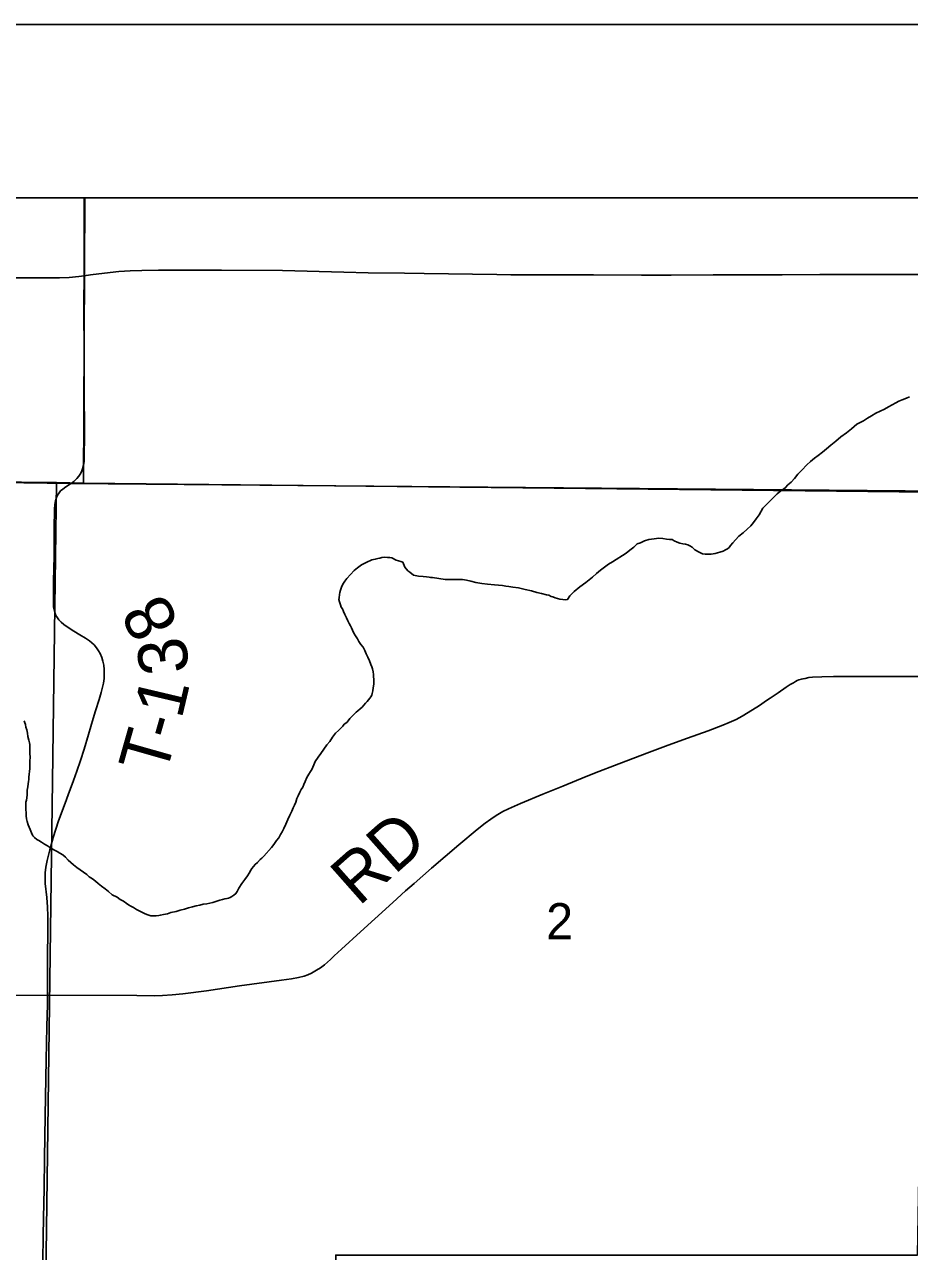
# Model space of a CAD drawing. Extents: x 2.4 to 73.1, y 4.5 to 25.6.
# Drawn here: x 32.531 to 33.042, y 24.177 to 24.885 of the extents above; entities that cross this region are included whole.
import ezdxf

# ---------------------------------------------------------------- set-up
doc = ezdxf.new("R2010")
doc.units = 0
for name, color, linetype in [('GM_X_Interchange_Ramps', 7, 'Continuous'), ('GM_X_Minor_River', 7, 'Continuous'), ('GM_X_Section', 7, 'Continuous'), ('GM_X_Section_Text', 7, 'Continuous'), ('GM_X_Township', 7, 'Continuous'), ('GM_X_Township_Road', 7, 'Continuous'), ('GM_X_Township_Road_Text', 7, 'Continuous'), ('GM_X_US_Shield', 7, 'Continuous'), ('SH_Cut_Line', 7, 'Continuous'), ('SH_Data', 7, 'Continuous')]:
    doc.layers.add(name, color=color, linetype=linetype)

msp = doc.modelspace()

# ---------------------------------------------------------------- linework, layer by layer
at = {"layer": 'GM_X_Interchange_Ramps'}
for points in [[(33.56842, 24.78522), (30.58809, 24.78522)], [(31.98445, 24.62952), (32.00217, 24.62913), (32.02643, 24.62856), (32.02954, 24.62867), (32.03098, 24.62886), (32.03133, 24.62893), (32.06342, 24.62732), (32.55765, 24.6202), (33.06152, 24.61568)]]:
    msp.add_lwpolyline(points, dxfattribs=at)
at = {"layer": 'GM_X_Minor_River'}
for points in [[(33.02028, 24.65935), (33.02279, 24.66081), (33.02528, 24.66188), (33.02779, 24.66315), (33.0301, 24.66442), (33.03222, 24.6657), (33.03433, 24.66678), (33.03607, 24.66769), (33.03799, 24.66859), (33.04048, 24.66948), (33.04221, 24.67019)], [(32.79185, 24.56295), (32.79525, 24.56248), (32.79847, 24.56202), (32.80264, 24.56173), (32.80491, 24.56148), (32.80719, 24.56123), (32.80908, 24.56099), (32.81078, 24.56076), (32.81324, 24.56032), (32.81646, 24.55986), (32.82024, 24.559), (32.82383, 24.55815), (32.82703, 24.55731), (32.82968, 24.55667), (32.8325, 24.55584), (32.83402, 24.55562), (32.83533, 24.55501), (32.83628, 24.5548), (32.83759, 24.5542), (32.84023, 24.55337), (32.84383, 24.55309), (32.84479, 24.55325), (32.84598, 24.55531), (32.84851, 24.55772), (32.8518, 24.56048), (32.85529, 24.56305), (32.85916, 24.56618), (32.86149, 24.56822), (32.86382, 24.57006), (32.86615, 24.5719), (32.86847, 24.57355), (32.87078, 24.57501), (32.8785, 24.57994), (32.88063, 24.5816), (32.88296, 24.58344), (32.8849, 24.58529), (32.88682, 24.586), (32.88913, 24.58708), (32.89161, 24.58777), (32.89467, 24.58827), (32.89752, 24.58857), (32.8998, 24.58833), (32.90188, 24.58809), (32.90358, 24.58785), (32.9051, 24.58781), (32.90622, 24.58703), (32.9081, 24.58622), (32.90961, 24.5858), (32.91131, 24.58538), (32.91282, 24.58515), (32.91414, 24.58474), (32.91526, 24.58414), (32.91676, 24.58334), (32.91825, 24.58178), (32.92068, 24.58058), (32.92256, 24.57959), (32.92426, 24.57935), (32.92521, 24.57933), (32.92635, 24.5793), (32.92768, 24.57946), (32.92997, 24.57978), (32.93265, 24.58047), (32.93457, 24.58118), (32.93591, 24.58191), (32.93707, 24.58245), (32.93803, 24.58318), (32.93882, 24.5843), (32.94019, 24.58598), (32.94175, 24.58765), (32.9437, 24.58969), (32.94603, 24.59172), (32.94836, 24.59375), (32.9505, 24.59578), (32.95207, 24.59764), (32.95364, 24.59969), (32.95541, 24.60211), (32.95741, 24.60586), (32.96578, 24.6142), (32.96791, 24.61585), (32.96946, 24.61695), (32.97062, 24.61787), (32.97199, 24.61936), (32.97374, 24.62102), (32.97569, 24.62306), (32.97765, 24.62548), (32.97999, 24.62789), (32.98292, 24.63105), (32.98505, 24.63289), (32.98738, 24.63473), (32.98951, 24.63639), (32.99183, 24.63823), (32.99416, 24.64026), (32.99668, 24.64228), (32.99959, 24.64468), (33.0025, 24.64707), (33.00579, 24.64946), (33.00869, 24.65167), (33.0118, 24.65444), (33.01565, 24.65643), (33.01797, 24.65789), (33.02028, 24.65935)], [(32.70239, 24.46436), (32.70397, 24.46679), (32.70574, 24.46922), (32.7075, 24.47126), (32.70908, 24.47369), (32.71084, 24.47593), (32.71259, 24.47759), (32.71377, 24.47889), (32.71493, 24.48), (32.71572, 24.48112), (32.71727, 24.48222), (32.71805, 24.48315), (32.71903, 24.48445), (32.72059, 24.48594), (32.72176, 24.48724), (32.72274, 24.48816), (32.7237, 24.4889), (32.72506, 24.49), (32.72623, 24.49111), (32.72818, 24.49334), (32.72897, 24.49427), (32.72975, 24.4952), (32.73053, 24.49613), (32.73113, 24.49706), (32.73172, 24.498), (32.73193, 24.49894), (32.73235, 24.50045), (32.73258, 24.50216), (32.73283, 24.50424), (32.7329, 24.50709), (32.73275, 24.5088), (32.73278, 24.50994), (32.73244, 24.51146), (32.7321, 24.51318), (32.73175, 24.51433), (32.73121, 24.51567), (32.73032, 24.51779), (32.72942, 24.5199), (32.72852, 24.52182), (32.72762, 24.52374), (32.72671, 24.52566), (32.72542, 24.52722), (32.72433, 24.52895), (32.72342, 24.53049), (32.72232, 24.53223), (32.72141, 24.53377), (32.7205, 24.53551), (32.71997, 24.53685), (32.71942, 24.538), (32.7187, 24.53935), (32.71798, 24.54089), (32.71707, 24.54262), (32.71617, 24.54454), (32.71545, 24.54627), (32.71473, 24.54781), (32.714, 24.54878), (32.71365, 24.55011), (32.71312, 24.55184), (32.71278, 24.55317), (32.7128, 24.55412), (32.71304, 24.55602), (32.71326, 24.55715), (32.71367, 24.55866), (32.71429, 24.56035), (32.71509, 24.56204), (32.71608, 24.56373), (32.71726, 24.56541), (32.72155, 24.56986), (32.72349, 24.57152), (32.72581, 24.57317), (32.72851, 24.57462), (32.73177, 24.57606), (32.73368, 24.57639), (32.73521, 24.57692), (32.73636, 24.57708), (32.73751, 24.57743), (32.73903, 24.57758), (32.74074, 24.57754), (32.74207, 24.5775), (32.7432, 24.57729), (32.74583, 24.57589), (32.74846, 24.57506), (32.7496, 24.57484), (32.75085, 24.57196), (32.75251, 24.56983), (32.75363, 24.56904), (32.75587, 24.56728), (32.7587, 24.56664), (32.76135, 24.56638), (32.76325, 24.56633), (32.76476, 24.5661), (32.76571, 24.56589), (32.76685, 24.56586), (32.77404, 24.56473), (32.77688, 24.56466), (32.77955, 24.56478), (32.78201, 24.56472), (32.7841, 24.56467), (32.78637, 24.56442), (32.78883, 24.56379), (32.79185, 24.56295)], [(32.53096, 24.48314), (32.5315, 24.48198), (32.53186, 24.48102), (32.53201, 24.4795), (32.53254, 24.47797), (32.53288, 24.47606), (32.53321, 24.47415), (32.53373, 24.47205), (32.53407, 24.47052), (32.53423, 24.46938), (32.53439, 24.46804), (32.53436, 24.46691), (32.53432, 24.46558), (32.53428, 24.46406), (32.53443, 24.46235), (32.53437, 24.45969), (32.53431, 24.4576), (32.53426, 24.45551), (32.53403, 24.45381), (32.53399, 24.45229), (32.53376, 24.45059), (32.53372, 24.44926), (32.53351, 24.44813), (32.53328, 24.4468), (32.53305, 24.4451), (32.53281, 24.44302), (32.53274, 24.44036), (32.53251, 24.43866), (32.53229, 24.43733), (32.53207, 24.4362), (32.53204, 24.43506), (32.53195, 24.43164), (32.5321, 24.43012), (32.53225, 24.42822), (32.5324, 24.4265), (32.53274, 24.42498), (32.53326, 24.42306), (32.53398, 24.42172), (32.53452, 24.42037), (32.53523, 24.41846), (32.53595, 24.41673), (32.53706, 24.41575), (32.53836, 24.41458), (32.53949, 24.41398), (32.54098, 24.41299), (32.54286, 24.412), (32.54454, 24.411), (32.54622, 24.40982), (32.54809, 24.40863), (32.55016, 24.40763), (32.55165, 24.40665), (32.55334, 24.40584), (32.55483, 24.40448), (32.55649, 24.40272)], [(32.55649, 24.40272), (32.55798, 24.40136), (32.55946, 24.39999), (32.56151, 24.39842), (32.56338, 24.39704), (32.56524, 24.39567), (32.56711, 24.39448), (32.5686, 24.39311), (32.57046, 24.39193), (32.57214, 24.39055), (32.57382, 24.38918), (32.57568, 24.38762), (32.57773, 24.38604), (32.57978, 24.38466), (32.58182, 24.38271), (32.58463, 24.38131), (32.5865, 24.37994), (32.588, 24.37914), (32.58893, 24.37855), (32.58986, 24.37776), (32.59117, 24.37697), (32.59267, 24.37617), (32.59417, 24.37537), (32.59585, 24.37419), (32.59735, 24.3734), (32.60091, 24.3716), (32.60242, 24.37118), (32.60412, 24.37056), (32.60583, 24.37052), (32.60716, 24.37049), (32.60868, 24.37064), (32.60964, 24.371), (32.61155, 24.37133), (32.61383, 24.37165), (32.61575, 24.37236), (32.61881, 24.37304), (32.6211, 24.37374), (32.62359, 24.37444), (32.62589, 24.37514), (32.62818, 24.37565), (32.63028, 24.37636), (32.63238, 24.37669), (32.6343, 24.37721), (32.63639, 24.37754), (32.6383, 24.37787), (32.64002, 24.3782), (32.64174, 24.37873), (32.64289, 24.37927), (32.64404, 24.37962), (32.64557, 24.37996), (32.64691, 24.38031), (32.64805, 24.38047), (32.64901, 24.38082), (32.64997, 24.38118), (32.65093, 24.38172), (32.65209, 24.38245), (32.65325, 24.38338), (32.65404, 24.3845), (32.65504, 24.38656), (32.65663, 24.38918), (32.6584, 24.3916), (32.65997, 24.39365), (32.66096, 24.39514), (32.66195, 24.39683), (32.66254, 24.39776), (32.66352, 24.39907), (32.66431, 24.40019), (32.66567, 24.40129), (32.66723, 24.40296), (32.6682, 24.40389), (32.66937, 24.405), (32.67386, 24.41001), (32.67524, 24.41169), (32.67662, 24.41393), (32.67799, 24.4156), (32.67899, 24.41748), (32.67998, 24.41897), (32.68098, 24.42104), (32.68218, 24.42348), (32.68319, 24.42611), (32.6844, 24.42874), (32.6856, 24.43099), (32.6864, 24.43286), (32.68701, 24.43437), (32.68782, 24.43625), (32.68844, 24.43832), (32.68924, 24.43982), (32.69024, 24.44188), (32.69103, 24.44338), (32.69183, 24.44488), (32.69244, 24.44638), (32.69324, 24.44807), (32.69425, 24.45033), (32.69544, 24.45239), (32.69624, 24.45389), (32.69702, 24.45501), (32.69763, 24.45632), (32.69823, 24.45763), (32.69904, 24.4597), (32.70081, 24.46213), (32.70239, 24.46436)]]:
    msp.add_lwpolyline(points, dxfattribs=at)
at = {"layer": 'GM_X_Section'}
for points in [[(32.06268, 24.62537), (32.54964, 24.62068), (32.54313, 24.13245), (32.0504, 24.13063)], [(33.04678, 24.17464), (33.05436, 24.61514), (32.56536, 24.62034), (32.54964, 24.62068), (32.54313, 24.13245), (32.7109, 24.13143), (32.7109, 24.17464)]]:
    msp.add_lwpolyline(points, close=True, dxfattribs=at)
at = {"layer": 'GM_X_Township'}
msp.add_lwpolyline([(33.06152, 24.61568), (32.55765, 24.6202), (32.06342, 24.62732), (32.03133, 24.62893), (32.03098, 24.62886), (32.02954, 24.62867), (32.02643, 24.62856), (32.00217, 24.62913), (31.98445, 24.62952)], dxfattribs=at)
at = {"layer": 'GM_X_Township_Road'}
for points in [[(32.56559, 24.74013), (32.5656, 24.74471), (32.56568, 24.77921), (32.5657, 24.78522)], [(32.56559, 24.74013), (32.56932, 24.74066), (32.57733, 24.74172), (32.58568, 24.74252), (32.59219, 24.74297), (32.59902, 24.74313), (32.60866, 24.7433), (32.62762, 24.74329), (32.64503, 24.74329), (32.68014, 24.74312), (32.71557, 24.74221), (32.72955, 24.74189), (32.75068, 24.74157), (32.76187, 24.74136), (32.80383, 24.74083), (32.81191, 24.74073), (32.8262, 24.74068), (32.83863, 24.74073), (32.85977, 24.74072), (32.88743, 24.74055), (32.89598, 24.74057)], [(32.50383, 24.73896), (32.53554, 24.73893), (32.55139, 24.73901), (32.55698, 24.73917), (32.56255, 24.7397), (32.56559, 24.74013)], [(32.55777, 24.61992), (32.55822, 24.6202), (32.55966, 24.62132), (32.56142, 24.62299), (32.56259, 24.62438), (32.56342, 24.62564), (32.56412, 24.62696), (32.56477, 24.62864), (32.5653, 24.6307), (32.56562, 24.63281), (32.56573, 24.63533), (32.56587, 24.64829), (32.56565, 24.67566), (32.56562, 24.7027), (32.56556, 24.71389), (32.56549, 24.72415), (32.56559, 24.74013)], [(32.89598, 24.74057), (32.90453, 24.74058), (32.92878, 24.74072), (32.96856, 24.74073), (32.99032, 24.74081), (33.00306, 24.74092), (33.02234, 24.74092), (33.05217, 24.74096), (33.0646, 24.74094), (33.06667, 24.74099)], [(32.54444, 24.32465), (32.54447, 24.3277), (32.54451, 24.34728), (32.54463, 24.36127), (32.5446, 24.37058), (32.54442, 24.37554), (32.54402, 24.3811), (32.54322, 24.38916), (32.54308, 24.39261), (32.5432, 24.39544), (32.5436, 24.39856), (32.54437, 24.40255), (32.54586, 24.40861), (32.54783, 24.41582), (32.54925, 24.4206), (32.55086, 24.42532), (32.55466, 24.43552), (32.55648, 24.44045), (32.55945, 24.44859), (32.56148, 24.45413), (32.56359, 24.46029), (32.56562, 24.46681), (32.5681, 24.47515), (32.5709, 24.48438), (32.57228, 24.48883), (32.57424, 24.49537), (32.57543, 24.49956), (32.57648, 24.50343), (32.57677, 24.50493), (32.57716, 24.50765), (32.5773, 24.51009), (32.57722, 24.51285), (32.57694, 24.51528), (32.57645, 24.51767), (32.57582, 24.51971), (32.57489, 24.52196), (32.57401, 24.52355), (32.57281, 24.52531), (32.57143, 24.52692), (32.57012, 24.52818), (32.5687, 24.52932), (32.5664, 24.53085), (32.56321, 24.53277), (32.55976, 24.53489), (32.5558, 24.53739), (32.554, 24.53867), (32.55232, 24.54013), (32.55099, 24.54152), (32.55022, 24.54255), (32.5494, 24.54393), (32.54868, 24.54571), (32.54829, 24.54727), (32.54803, 24.54885), (32.54789, 24.55106), (32.5479, 24.5542), (32.54798, 24.5604), (32.54803, 24.5635), (32.54826, 24.5784), (32.5484, 24.59426), (32.54858, 24.60515), (32.54877, 24.60798), (32.54913, 24.61018), (32.54967, 24.61203), (32.55035, 24.61349), (32.55123, 24.61486), (32.55206, 24.61585), (32.55326, 24.61694), (32.55508, 24.61821), (32.55777, 24.61992)], [(32.54444, 24.32465), (32.59606, 24.32451), (32.60599, 24.32439), (32.61095, 24.32448), (32.61651, 24.32482), (32.62268, 24.32545), (32.63622, 24.32728), (32.65528, 24.3301), (32.67963, 24.33329), (32.68545, 24.3342), (32.6894, 24.33494), (32.69269, 24.33575), (32.69472, 24.33642), (32.69695, 24.3374), (32.69989, 24.33906), (32.70218, 24.34059), (32.70435, 24.34231), (32.70781, 24.34539), (32.71008, 24.3475), (32.71422, 24.35126), (32.72528, 24.36128), (32.73357, 24.36879), (32.74391, 24.37821), (32.75127, 24.38489), (32.75614, 24.38925), (32.76625, 24.39799), (32.78204, 24.41157), (32.79254, 24.42036), (32.79719, 24.42402), (32.80046, 24.42642), (32.80359, 24.4285), (32.80739, 24.43069), (32.81073, 24.43237), (32.81758, 24.43538), (32.83052, 24.44072), (32.84203, 24.44541), (32.85556, 24.45093), (32.86278, 24.45379), (32.87175, 24.45733), (32.88249, 24.46144), (32.89207, 24.46511), (32.90285, 24.46913), (32.91398, 24.47308), (32.92598, 24.47735), (32.93439, 24.48054), (32.9381, 24.4821), (32.94199, 24.48397), (32.94553, 24.48588), (32.94896, 24.48796), (32.95554, 24.49206), (32.95968, 24.49479), (32.96172, 24.4962), (32.96631, 24.49937), (32.97091, 24.50258), (32.97328, 24.5041), (32.97519, 24.50515), (32.97625, 24.50578), (32.97735, 24.50639), (32.97822, 24.5068), (32.97976, 24.50725), (32.98067, 24.50746), (32.98185, 24.50764), (32.984, 24.50812), (32.9862, 24.50836), (32.99151, 24.50856), (32.99835, 24.50868), (33.03118, 24.50869), (33.05164, 24.5087)], [(32.51901, 24.32447), (32.54444, 24.32465)], [(32.54151, 24.13199), (32.54152, 24.13436), (32.54156, 24.14805), (32.54179, 24.17105), (32.54191, 24.18567), (32.5421, 24.19592), (32.54251, 24.21301), (32.54272, 24.23042), (32.54322, 24.25529), (32.54373, 24.2873), (32.54406, 24.30658), (32.5444, 24.31932), (32.54444, 24.32465)]]:
    msp.add_lwpolyline(points, dxfattribs=at)
at = {"layer": 'GM_X_US_Shield'}
for points in [[(32.56609, 24.78522), (32.06539, 24.78522), (32.06268, 24.62537), (32.54964, 24.62068), (32.56536, 24.62034)], [(33.06802, 24.78522), (32.56609, 24.78522), (32.56536, 24.62034), (33.05436, 24.61514), (33.06629, 24.61507)]]:
    msp.add_lwpolyline(points, close=True, dxfattribs=at)
at = {"layer": 'SH_Cut_Line'}
msp.add_lwpolyline([(36.29738, 24.78522), (29.49738, 24.78522)], dxfattribs=at)
at = {"layer": 'SH_Data'}
msp.add_line((29.39738, 24.88522), (36.39738, 24.88522), dxfattribs=at)
msp.add_lwpolyline([(29.49738, 24.78522), (36.29738, 24.78522), (36.29738, 17.98522), (29.49738, 17.98522)], close=True, dxfattribs=at)

# ---------------------------------------------------------------- texts
at = {"layer": 'GM_X_Section_Text'}
msp.add_text('2', height=0.02093, rotation=0.00001, dxfattribs=at).set_placement((32.83236, 24.35693))
at = {"layer": 'GM_X_Township_Road_Text'}
for s, height, rotation, p in [('8', 0.02841, 117.70428, (32.62095, 24.5395)), ('3', 0.02841, 97.28976, (32.62647, 24.51167)), ('1', 0.02841, 76.71848, (32.62187, 24.48359)), ('T', 0.02841, 74.132, (32.6125, 24.45056)), ('-', 0.02841, 74.0739, (32.61831, 24.47099)), ('RD', 0.028409, 41.50857, (32.72422, 24.37565))]:
    msp.add_text(s, height=height, rotation=rotation, dxfattribs=at).set_placement(p)

doc.saveas('drawing.dxf')
